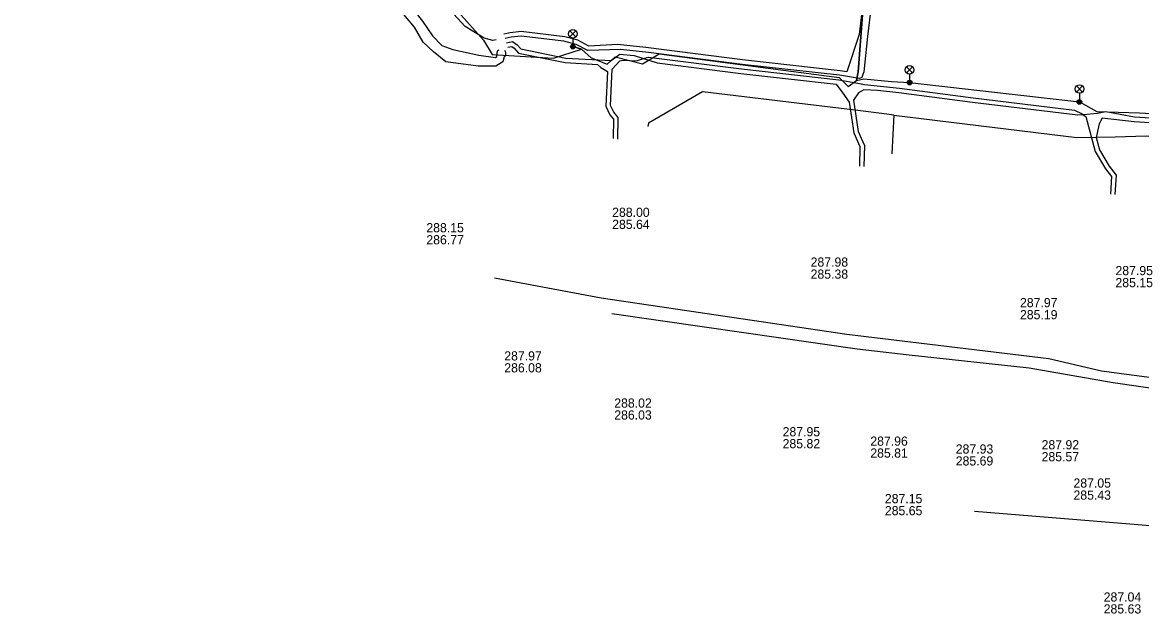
# Model space of a CAD drawing. Extents: x -595540 to -593988, y -1160850 to -1159202.
# Drawn here: x -594220.6 to -594122.9, y -1160207 to -1160155.5 of the extents above; entities that cross this region are included whole.
import ezdxf

# ---------------------------------------------------------------- set-up
doc = ezdxf.new("R2010")
doc.units = 0
for name, color, linetype in [('BVK-SPLASKOVA_popisy', 7, 'Continuous'), ('BVK-SPLASKOVA_trasa sítě', 7, 'Continuous'), ('CETIN_kabel podzemní', 7, 'Continuous'), ('DESTOVA-NEPROVOZOVANA_popisy', 7, 'Continuous'), ('DESTOVA_trasa neprovozované sítě', 7, 'Continuous'), ('EON-NN_kabel', 7, 'Continuous'), ('SPLASKOVA_popisy neprovozované sítě', 7, 'Continuous'), ('TSB_kabel VO', 7, 'Continuous'), ('TSB_lampy VO', 7, 'Continuous')]:
    doc.layers.add(name, color=color, linetype=linetype)

msp = doc.modelspace()

# ---------------------------------------------------------------- linework, layer by layer
at = {"layer": 'BVK-SPLASKOVA_popisy'}
for p, q in [((-594178.514, -1160184.131), (-594178.514, -1160184.131)), ((-594168.918, -1160188.244), (-594168.918, -1160188.244)), ((-594154.229, -1160190.746), (-594154.229, -1160190.746)), ((-594146.579, -1160191.564), (-594146.579, -1160191.564)), ((-594139.123, -1160192.249), (-594139.123, -1160192.249)), ((-594131.634, -1160191.882), (-594131.634, -1160191.882))]:
    msp.add_line(p, q, dxfattribs=at)
at = {"layer": 'BVK-SPLASKOVA_trasa sítě'}
for p, q in [((-594169.13, -1160180.835), (-594164.681, -1160181.489)), ((-594164.681, -1160181.489), (-594147.726, -1160183.923)), ((-594147.726, -1160183.923), (-594143.194, -1160184.447)), ((-594143.194, -1160184.447), (-594132.713, -1160185.575)), ((-594132.713, -1160185.575), (-594125.397, -1160186.863)), ((-594125.397, -1160186.863), (-594120.777, -1160187.51))]:
    msp.add_line(p, q, dxfattribs=at)
at = {"layer": 'CETIN_kabel podzemní'}
for points in [[(-594144.53, -1160163.53), (-594145.13, -1160163.46), (-594147.89, -1160163.12), (-594161.23, -1160161.5), (-594165.94, -1160164.23), (-594165.98, -1160164.53)], [(-594144.53, -1160163.53), (-594144.7, -1160166.91)], [(-594144.53, -1160163.53), (-594128.55, -1160165.48), (-594125.23, -1160165.44), (-594122.51, -1160165.34), (-594121.72, -1160165.43)]]:
    msp.add_lwpolyline(points, dxfattribs=at)
at = {"layer": 'DESTOVA-NEPROVOZOVANA_popisy'}
for p, q in [((-594169.101, -1160173.461), (-594169.101, -1160173.461)), ((-594185.312, -1160174.805), (-594185.312, -1160174.805)), ((-594151.787, -1160177.8), (-594151.787, -1160177.8)), ((-594125.191, -1160178.543), (-594125.191, -1160178.543)), ((-594133.521, -1160181.338), (-594133.521, -1160181.338)), ((-594128.854, -1160197.07), (-594128.854, -1160197.07)), ((-594145.308, -1160198.426), (-594145.308, -1160198.426))]:
    msp.add_line(p, q, dxfattribs=at)
at = {"layer": 'DESTOVA_trasa neprovozované sítě'}
for p, q in [((-594179.378, -1160177.713), (-594170.066, -1160179.471)), ((-594170.066, -1160179.471), (-594148.614, -1160182.647)), ((-594148.614, -1160182.647), (-594131.014, -1160184.757)), ((-594131.014, -1160184.757), (-594126.416, -1160185.847)), ((-594126.416, -1160185.847), (-594114.765, -1160187.369)), ((-594137.489, -1160198.059), (-594121.779, -1160199.36))]:
    msp.add_line(p, q, dxfattribs=at)
at = {"layer": 'EON-NN_kabel'}
for points in [[(-594178.482, -1160157.868), (-594178.401, -1160158.061), (-594178.419, -1160158.317), (-594178.515, -1160158.444), (-594178.646, -1160158.888), (-594179.245, -1160159.28), (-594180.805, -1160159.261), (-594183.617, -1160158.905), (-594184.694, -1160158.025), (-594185.598, -1160157.181), (-594186.354, -1160155.868), (-594187.28, -1160154.761), (-594189.16, -1160150.988), (-594189.714, -1160149.742), (-594189.989, -1160148.687), (-594190.132, -1160148.281), (-594190.187, -1160147.861), (-594190.757, -1160146.64), (-594191.049, -1160146.415), (-594200.189, -1160145.115), (-594206.416, -1160144.57), (-594213.518, -1160143.617), (-594222.906, -1160142.491)], [(-594222.854, -1160142.095), (-594213.47, -1160143.219), (-594206.372, -1160144.172), (-594200.143, -1160144.717), (-594190.889, -1160146.033), (-594190.435, -1160146.382), (-594189.799, -1160147.747), (-594189.74, -1160148.187), (-594189.623, -1160148.52), (-594188.927, -1160149.643), (-594188.263, -1160151.077), (-594187.106, -1160153.522), (-594185.64, -1160155.331), (-594184.776, -1160156.621), (-594183.956, -1160157.48), (-594182.993, -1160157.822), (-594180.728, -1160158.304), (-594179.265, -1160158.501), (-594179.149, -1160158.413), (-594179.119, -1160158.068), (-594179.076, -1160157.896), (-594178.967, -1160157.851)], [(-594146.932, -1160151.262), (-594147.558, -1160156.507), (-594148.636, -1160159.762), (-594149.208, -1160159.663), (-594157.725, -1160158.715), (-594166.154, -1160157.649), (-594168.625, -1160157.383), (-594171.128, -1160157.515), (-594172.097, -1160157.003), (-594173.243, -1160156.707), (-594177.031, -1160156.235), (-594177.998, -1160156.356), (-594178.54, -1160156.469)], [(-594146.184, -1160151.315), (-594146.82, -1160156.669), (-594147.148, -1160159.77), (-594147.234, -1160159.99), (-594147.329, -1160160.262), (-594147.533, -1160160.359), (-594149.264, -1160160.059), (-594157.772, -1160159.112), (-594165.937, -1160158.079), (-594168.381, -1160157.818), (-594171.232, -1160157.913), (-594172.243, -1160157.379), (-594173.319, -1160157.101), (-594177.031, -1160156.639), (-594177.909, -1160156.747), (-594178.427, -1160156.854)], [(-594179.229, -1160156.961), (-594179.52, -1160157.023), (-594180.262, -1160156.824), (-594181.928, -1160155.796), (-594183.262, -1160154.356)], [(-594178.313, -1160157.238), (-594177.782, -1160157.128), (-594177.377, -1160157.407), (-594177.061, -1160157.763), (-594173.145, -1160158.564), (-594169.193, -1160158.782), (-594168.443, -1160158.214), (-594167.177, -1160158.35), (-594166.352, -1160158.611), (-594165.173, -1160158.983), (-594157.867, -1160159.907), (-594149.555, -1160160.831), (-594148.976, -1160161.618), (-594148.431, -1160162.403), (-594148.015, -1160165.077), (-594147.491, -1160166.266), (-594147.531, -1160167.984)], [(-594178.2, -1160157.624), (-594177.867, -1160157.555), (-594177.645, -1160157.709), (-594177.271, -1160158.129), (-594173.197, -1160158.962), (-594170.39, -1160159.117), (-594170.088, -1160159.386), (-594169.508, -1160159.73), (-594169.638, -1160162.768), (-594169.298, -1160163.505), (-594168.971, -1160163.892), (-594169.008, -1160165.575)], [(-594168.609, -1160165.62), (-594168.567, -1160163.75), (-594168.958, -1160163.289), (-594169.234, -1160162.688), (-594169.098, -1160159.517), (-594168.438, -1160158.806), (-594168.137, -1160158.734), (-594166.986, -1160158.81), (-594166.352, -1160158.611), (-594165.943, -1160158.482), (-594157.82, -1160159.51), (-594149.32, -1160160.455), (-594147.666, -1160160.742), (-594147.081, -1160160.869), (-594144.04, -1160161.196), (-594137.618, -1160162.029), (-594128.772, -1160163.105), (-594128.107, -1160163.427), (-594128.004, -1160163.503), (-594127.775, -1160163.672), (-594126.961, -1160166.716), (-594126.06, -1160168.226), (-594125.544, -1160168.903), (-594125.63, -1160170.429)], [(-594104.186, -1160172.826), (-594104.104, -1160171.418), (-594105.034, -1160170.033), (-594105.93, -1160167.076), (-594106.414, -1160166.285), (-594106.888, -1160165.681), (-594107.448, -1160165.279), (-594111.542, -1160164.65), (-594118.934, -1160164.048), (-594122.611, -1160163.778), (-594123.524, -1160163.722), (-594126.034, -1160163.265), (-594126.762, -1160163.398), (-594128.004, -1160163.503), (-594128.485, -1160163.544), (-594137.668, -1160162.425), (-594144.088, -1160161.594), (-594145.952, -1160161.393), (-594147.141, -1160161.342), (-594147.617, -1160161.592), (-594148.051, -1160162.238), (-594147.627, -1160164.963), (-594147.089, -1160166.186), (-594147.132, -1160168.028)], [(-594079.525, -1160168.419), (-594081.23, -1160168.087), (-594086.413, -1160167.336), (-594086.629, -1160167.305), (-594086.816, -1160167.366), (-594087.902, -1160167.719), (-594089.952, -1160167.622), (-594097.036, -1160166.629), (-594103.764, -1160165.774), (-594105.737, -1160165.728), (-594106.439, -1160165.64), (-594106.888, -1160165.681), (-594108.147, -1160165.577), (-594111.588, -1160165.048), (-594118.964, -1160164.446), (-594122.637, -1160164.178), (-594123.572, -1160164.12), (-594126.354, -1160163.8), (-594126.624, -1160164.292), (-594126.873, -1160165.498), (-594126.589, -1160166.558), (-594125.728, -1160168.002), (-594125.136, -1160168.777), (-594125.231, -1160170.473)]]:
    msp.add_lwpolyline(points, dxfattribs=at)
at = {"layer": 'SPLASKOVA_popisy neprovozované sítě'}
msp.add_line((-594126.216, -1160205.152), (-594126.216, -1160205.152), dxfattribs=at)
at = {"layer": 'TSB_kabel VO'}
for points in [[(-594183.966, -1160152.89), (-594180.322, -1160157.009), (-594179.574, -1160158.245), (-594174.216, -1160158.586), (-594171.763, -1160157.795), (-594170.943, -1160158.556), (-594169.538, -1160159.088), (-594168.845, -1160158.465), (-594166.445, -1160159.057), (-594164.992, -1160158.195), (-594149.285, -1160160.266), (-594148.516, -1160161.056), (-594147.786, -1160160.512), (-594147.649, -1160159.764), (-594146.519, -1160145.222)], [(-594146.519, -1160145.222), (-594147.649, -1160159.764), (-594147.786, -1160160.512), (-594147.147, -1160160.381), (-594144.731, -1160160.611), (-594143.152, -1160160.703), (-594128.338, -1160162.384), (-594126.82, -1160163.209), (-594123.087, -1160163.343), (-594117.231, -1160163.665)], [(-594183.966, -1160152.89), (-594180.322, -1160157.009), (-594179.574, -1160158.245), (-594174.216, -1160158.586), (-594171.763, -1160157.795), (-594172.529, -1160157.565), (-594171.763, -1160157.795), (-594170.943, -1160158.556), (-594169.538, -1160159.088), (-594168.845, -1160158.465), (-594166.445, -1160159.057), (-594164.992, -1160158.195), (-594149.285, -1160160.266), (-594148.516, -1160161.056), (-594147.786, -1160160.512), (-594147.147, -1160160.381), (-594144.731, -1160160.611), (-594143.152, -1160160.703), (-594128.338, -1160162.384), (-594126.82, -1160163.209), (-594123.087, -1160163.343), (-594117.231, -1160163.665)]]:
    msp.add_lwpolyline(points, dxfattribs=at)
at = {"layer": 'TSB_lampy VO'}
for p, q in [((-594172.794, -1160156.705), (-594172.264, -1160156.175)), ((-594172.794, -1160156.175), (-594172.264, -1160156.705)), ((-594172.794, -1160156.705), (-594172.264, -1160156.175)), ((-594172.794, -1160156.175), (-594172.264, -1160156.705)), ((-594172.529, -1160156.815), (-594172.529, -1160157.565)), ((-594172.529, -1160156.815), (-594172.529, -1160157.565)), ((-594143.417, -1160159.843), (-594142.887, -1160159.313)), ((-594143.417, -1160159.313), (-594142.887, -1160159.843)), ((-594143.417, -1160159.843), (-594142.887, -1160159.313)), ((-594143.417, -1160159.313), (-594142.887, -1160159.843)), ((-594143.152, -1160159.953), (-594143.152, -1160160.703)), ((-594143.152, -1160159.953), (-594143.152, -1160160.703)), ((-594128.603, -1160161.524), (-594128.073, -1160160.994)), ((-594128.603, -1160160.994), (-594128.073, -1160161.524)), ((-594128.603, -1160161.524), (-594128.073, -1160160.994)), ((-594128.603, -1160160.994), (-594128.073, -1160161.524)), ((-594128.338, -1160161.634), (-594128.338, -1160162.384)), ((-594128.338, -1160161.634), (-594128.338, -1160162.384))]:
    msp.add_line(p, q, dxfattribs=at)
for centre, radius in [((-594172.529, -1160156.44), 0.375), ((-594172.529, -1160156.44), 0.375), ((-594172.529, -1160157.565), 0.2), ((-594172.529, -1160157.565), 0.2), ((-594172.529, -1160157.565), 0.145), ((-594172.529, -1160157.565), 0.145), ((-594172.529, -1160157.565), 0.0876), ((-594172.529, -1160157.565), 0.0876), ((-594143.152, -1160159.578), 0.375), ((-594143.152, -1160159.578), 0.375), ((-594143.152, -1160160.703), 0.2), ((-594143.152, -1160160.703), 0.2), ((-594143.152, -1160160.703), 0.145), ((-594143.152, -1160160.703), 0.145), ((-594143.152, -1160160.703), 0.0876), ((-594143.152, -1160160.703), 0.0876), ((-594128.338, -1160161.259), 0.375), ((-594128.338, -1160161.259), 0.375), ((-594128.338, -1160162.384), 0.2), ((-594128.338, -1160162.384), 0.2), ((-594128.338, -1160162.384), 0.145), ((-594128.338, -1160162.384), 0.145), ((-594128.338, -1160162.384), 0.0876), ((-594128.338, -1160162.384), 0.0876)]:
    msp.add_circle(centre, radius, dxfattribs=at)

# ---------------------------------------------------------------- texts
at = {"layer": 'BVK-SPLASKOVA_popisy'}
for s, p in [('287.97', (-594178.514, -1160184.931)), ('286.08', (-594178.514, -1160185.971)), ('288.02', (-594168.918, -1160189.044)), ('286.03', (-594168.918, -1160190.084)), ('287.95', (-594154.229, -1160191.546)), ('285.82', (-594154.229, -1160192.586)), ('287.96', (-594146.579, -1160192.364)), ('287.93', (-594139.123, -1160193.049)), ('287.92', (-594131.634, -1160192.682)), ('285.81', (-594146.579, -1160193.404)), ('285.57', (-594131.634, -1160193.722)), ('285.69', (-594139.123, -1160194.089))]:
    msp.add_text(s, height=0.8, dxfattribs=at).set_placement(p)
at = {"layer": 'DESTOVA-NEPROVOZOVANA_popisy'}
for s, p in [('288.00', (-594169.101, -1160172.411)), ('285.64', (-594169.101, -1160173.461)), ('288.15', (-594185.312, -1160173.755)), ('286.77', (-594185.312, -1160174.805)), ('287.98', (-594151.787, -1160176.75)), ('285.38', (-594151.787, -1160177.8)), ('287.95', (-594125.191, -1160177.493)), ('285.15', (-594125.191, -1160178.543)), ('287.97', (-594133.521, -1160180.288)), ('285.19', (-594133.521, -1160181.338)), ('287.05', (-594128.854, -1160196.02)), ('287.15', (-594145.308, -1160197.376)), ('285.43', (-594128.854, -1160197.07)), ('285.65', (-594145.308, -1160198.426))]:
    msp.add_text(s, height=0.8, dxfattribs=at).set_placement(p)
at = {"layer": 'SPLASKOVA_popisy neprovozované sítě'}
for s, p in [('287.04', (-594126.216, -1160205.952)), ('285.63', (-594126.216, -1160206.992))]:
    msp.add_text(s, height=0.8, dxfattribs=at).set_placement(p)

doc.saveas('drawing.dxf')
